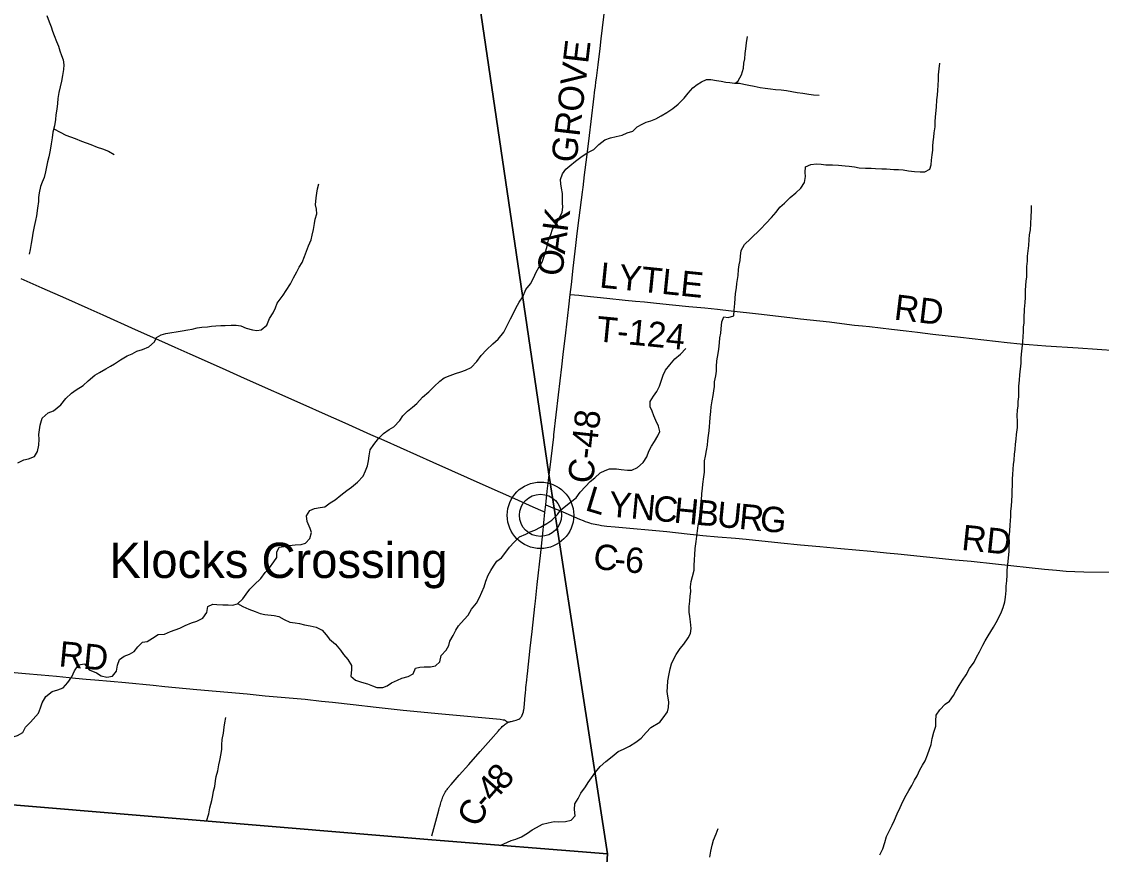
# Model space of a CAD drawing. Extents: x 1442749 to 1756758, y 235267 to 677782.
# Drawn here: x 1583655 to 1596416, y 456494 to 466342 of the extents above; entities that cross this region are included whole.
import ezdxf

# ---------------------------------------------------------------- set-up
doc = ezdxf.new("R2010")
doc.units = 0
for name, color, linetype in [('GM_X_Adjacent_County', 7, 'Continuous'), ('GM_X_County', 7, 'Continuous'), ('GM_X_County_Road', 7, 'Continuous'), ('GM_X_County_Road_Text', 7, 'Continuous'), ('GM_X_Minor_River', 7, 'Continuous'), ('GM_X_Township', 7, 'Continuous'), ('GM_X_Township_Road', 7, 'Continuous'), ('GM_X_Township_Road_Text', 7, 'Continuous'), ('GM_X_Unincorporated', 7, 'Continuous'), ('GM_X_Unincorporated_Location', 7, 'Continuous'), ('GM_X_Unincorporated_Text', 7, 'Continuous')]:
    doc.layers.add(name, color=color, linetype=linetype)

msp = doc.modelspace()

# ---------------------------------------------------------------- linework, layer by layer
at = {"layer": 'GM_X_Adjacent_County'}
msp.add_lwpolyline([(1581670, 454427), (1581739, 457239), (1582867, 457136), (1582883, 457135), (1588502, 456667), (1590579, 456501), (1590479, 454965)], dxfattribs=at)
at = {"layer": 'GM_X_County'}
msp.add_lwpolyline([(1590479, 454965), (1590579, 456501), (1588502, 456667), (1582883, 457135), (1582867, 457136), (1581739, 457239), (1578575, 457541), (1578555, 457536), (1578544, 457534), (1578534, 457533), (1578526, 457533), (1578517, 457534), (1578433, 457542), (1578361, 457549), (1578224, 457561), (1578209, 457562), (1578194, 457563), (1578192, 457563), (1573961, 457874), (1570793, 458137), (1565757, 458561)], dxfattribs=at)
at = {"layer": 'GM_X_County_Road'}
for points in [[(1590139, 463116), (1590152, 463232), (1590174, 463425), (1590206, 463695), (1590222, 463835), (1590245, 464021), (1590283, 464324), (1590287, 464356), (1590290, 464382), (1590309, 464529), (1590335, 464740), (1590365, 464995), (1590385, 465161), (1590422, 465462), (1590426, 465499), (1590431, 465534), (1590437, 465574), (1590443, 465630), (1590448, 465672), (1590467, 465831), (1590491, 466024), (1590505, 466137), (1590553, 466528)], [(1583647, 463303), (1583893, 463195), (1584175, 463070), (1584436, 462953), (1584613, 462875), (1584998, 462701), (1585307, 462564), (1585466, 462494), (1585643, 462414), (1586026, 462243), (1586286, 462126), (1587012, 461803), (1587206, 461715), (1587473, 461597), (1587649, 461517), (1587778, 461460), (1587935, 461392), (1588129, 461305), (1588516, 461133), (1589143, 460854), (1589481, 460701), (1589695, 460603), (1589815, 460551), (1589840, 460540)], [(1589883, 460916), (1589914, 461173), (1589944, 461433), (1589946, 461454), (1590002, 461929), (1590039, 462261), (1590055, 462405), (1590085, 462662), (1590121, 462968), (1590139, 463116)], [(1589850, 460629), (1589868, 460788), (1589883, 460916)], [(1589840, 460540), (1589850, 460629)], [(1589850, 460629), (1589935, 460594)], [(1589935, 460594), (1589986, 460573), (1590017, 460559), (1590148, 460501), (1590250, 460457), (1590290, 460441), (1590315, 460432), (1590344, 460422), (1590368, 460414), (1590386, 460409), (1590410, 460403), (1590433, 460398), (1590452, 460394), (1590477, 460390), (1590507, 460385), (1590539, 460381), (1590572, 460377), (1590670, 460367), (1591281, 460311), (1591519, 460286), (1591705, 460267), (1591885, 460250), (1592091, 460232), (1592218, 460220), (1592629, 460179), (1592861, 460156), (1593087, 460134), (1593335, 460110), (1593691, 460078), (1593877, 460060), (1594011, 460048), (1594690, 459979), (1594876, 459960), (1595166, 459930), (1595744, 459867), (1595884, 459854), (1596002, 459845), (1596104, 459839), (1596209, 459834), (1596521, 459832)], [(1589402, 458054), (1589402, 458054), (1589409, 458057), (1589415, 458060), (1589423, 458062), (1589431, 458065), (1589440, 458067), (1589455, 458071), (1589468, 458073), (1589498, 458080), (1589520, 458088), (1589531, 458094), (1589543, 458102), (1589553, 458112), (1589560, 458120), (1589566, 458128), (1589572, 458140), (1589580, 458159), (1589586, 458178), (1589588, 458190), (1589591, 458204), (1589593, 458224), (1589595, 458240), (1589598, 458266), (1589599, 458288), (1589602, 458313), (1589604, 458332), (1589610, 458406), (1589614, 458443), (1589616, 458469), (1589626, 458556), (1589630, 458600), (1589634, 458631), (1589667, 458932), (1589690, 459131), (1589722, 459427), (1589725, 459457), (1589728, 459487), (1589748, 459686), (1589790, 460064), (1589813, 460289), (1589840, 460540)], [(1588505, 456712), (1588584, 457016), (1588590, 457035), (1588594, 457051), (1588600, 457069), (1588605, 457089), (1588609, 457104), (1588615, 457121), (1588620, 457137), (1588625, 457151), (1588628, 457160), (1588634, 457175), (1588640, 457189), (1588644, 457199), (1588649, 457207), (1588654, 457216), (1588661, 457230), (1588672, 457246), (1588678, 457255), (1588684, 457263), (1588691, 457273), (1588697, 457280), (1588730, 457321), (1588828, 457431), (1588939, 457556), (1589075, 457711), (1589199, 457852), (1589290, 457955), (1589303, 457970), (1589316, 457984), (1589327, 457995), (1589336, 458006), (1589350, 458019), (1589360, 458028), (1589370, 458035), (1589381, 458043), (1589390, 458048), (1589396, 458051), (1589402, 458054)]]:
    msp.add_lwpolyline(points, dxfattribs=at)
at = {"layer": 'GM_X_Minor_River'}
for points in [[(1583953, 466415), (1583982, 466340), (1584006, 466282), (1584021, 466231), (1584040, 466177), (1584067, 466106), (1584089, 466052), (1584106, 465996), (1584125, 465941), (1584147, 465889), (1584152, 465829), (1584149, 465777), (1584138, 465703), (1584125, 465637), (1584095, 465505), (1584084, 465433), (1584080, 465373), (1584071, 465307), (1584060, 465241), (1584057, 465183), (1584042, 465109), (1584025, 465033), (1584016, 464969), (1584003, 464895), (1583992, 464821), (1583975, 464743), (1583962, 464683), (1583949, 464625), (1583938, 464565), (1583921, 464497), (1583897, 464445), (1583878, 464391), (1583861, 464317), (1583854, 464263), (1583853, 464213), (1583842, 464137), (1583831, 464047), (1583818, 463991), (1583803, 463919), (1583786, 463841), (1583779, 463787), (1583767, 463719), (1583754, 463647), (1583743, 463591)], [(1592093, 465615), (1592125, 465643), (1592162, 465711), (1592187, 465791), (1592192, 465849), (1592201, 465903), (1592208, 465965), (1592213, 466021), (1592222, 466093), (1592233, 466165)], [(1592866, 464373), (1592909, 464439), (1592918, 464509), (1592917, 464559), (1592918, 464625), (1592982, 464652), (1593049, 464661), (1593103, 464657), (1593161, 464650), (1593239, 464647), (1593309, 464644), (1593387, 464637), (1593437, 464634), (1593499, 464623), (1593553, 464613), (1593630, 464610), (1593694, 464609), (1593746, 464606), (1593822, 464603), (1593878, 464602), (1593962, 464595), (1594018, 464593), (1594073, 464588), (1594135, 464579), (1594209, 464570), (1594273, 464565), (1594329, 464567), (1594390, 464596), (1594404, 464648), (1594409, 464704), (1594418, 464768), (1594425, 464820), (1594425, 464870), (1594428, 464922), (1594437, 464976), (1594441, 465026), (1594450, 465096), (1594453, 465164), (1594459, 465254), (1594468, 465330), (1594473, 465419), (1594480, 465473), (1594484, 465531), (1594487, 465585), (1594490, 465657), (1594493, 465711), (1594500, 465783), (1594505, 465851)], [(1588969, 462253), (1589036, 462322), (1589085, 462395), (1589150, 462461), (1589224, 462532), (1589288, 462585), (1589354, 462671), (1589403, 462766), (1589434, 462828), (1589467, 462896), (1589494, 462953), (1589537, 463023), (1589578, 463089), (1589613, 463176), (1589670, 463242), (1589703, 463309), (1589738, 463379), (1589771, 463443), (1589806, 463499), (1589831, 463568), (1589846, 463620), (1589861, 463672), (1589882, 463762), (1589911, 463826), (1589930, 463886), (1589975, 463953), (1590004, 464007), (1590043, 464087), (1590050, 464147), (1590048, 464201), (1590047, 464257), (1590046, 464309), (1590037, 464372), (1590029, 464422), (1590024, 464474), (1590047, 464542), (1590086, 464599), (1590136, 464637), (1590203, 464690), (1590278, 464751), (1590345, 464794), (1590418, 464828), (1590477, 464889), (1590548, 464944), (1590616, 464967), (1590683, 464985), (1590751, 465000), (1590811, 465027), (1590878, 465048), (1590929, 465096), (1590987, 465131), (1591038, 465152), (1591092, 465168), (1591149, 465191), (1591215, 465228), (1591280, 465267), (1591351, 465313), (1591416, 465366), (1591487, 465435), (1591532, 465495), (1591589, 465560), (1591639, 465598), (1591690, 465631), (1591748, 465656), (1591799, 465658), (1591867, 465647), (1591923, 465636), (1591977, 465627), (1592027, 465621), (1592081, 465616), (1592139, 465613), (1592189, 465604), (1592251, 465590), (1592313, 465577), (1592385, 465564), (1592441, 465555), (1592507, 465546), (1592565, 465539), (1592633, 465535), (1592693, 465526), (1592757, 465515), (1592819, 465504), (1592887, 465495), (1592960, 465486), (1593014, 465478), (1593082, 465471)], [(1584034, 465074), (1584111, 465036), (1584179, 465001), (1584231, 464978), (1584287, 464959), (1584364, 464930), (1584416, 464907), (1584474, 464888), (1584548, 464859), (1584612, 464837), (1584680, 464810), (1584749, 464769)], [(1585851, 462732), (1585901, 462741), (1585951, 462743), (1586010, 462748), (1586060, 462749), (1586130, 462754), (1586190, 462754), (1586244, 462743), (1586310, 462716), (1586382, 462697), (1586434, 462688), (1586488, 462696), (1586553, 462753), (1586586, 462831), (1586629, 462900), (1586656, 462956), (1586677, 463014), (1586745, 463109), (1586783, 463161), (1586831, 463242), (1586868, 463312), (1586907, 463382), (1586935, 463437), (1586970, 463493), (1586999, 463563), (1587022, 463627), (1587045, 463689), (1587076, 463760), (1587089, 463816), (1587106, 463884), (1587117, 463954), (1587124, 464006), (1587142, 464068), (1587141, 464124), (1587130, 464175), (1587135, 464257), (1587142, 464313), (1587152, 464365), (1587169, 464423)], [(1591197, 458059), (1591238, 458108), (1591287, 458178), (1591301, 458232), (1591304, 458298), (1591293, 458364), (1591286, 458422), (1591287, 458472), (1591294, 458546), (1591309, 458628), (1591320, 458690), (1591335, 458748), (1591359, 458800), (1591390, 458858), (1591437, 458927), (1591482, 458979), (1591533, 459054), (1591560, 459108), (1591567, 459164), (1591562, 459244), (1591551, 459309), (1591545, 459359), (1591544, 459425), (1591551, 459489), (1591558, 459549), (1591565, 459601), (1591559, 459657), (1591568, 459723), (1591583, 459779), (1591602, 459855), (1591603, 459905), (1591608, 459981), (1591613, 460036), (1591616, 460112), (1591627, 460196), (1591636, 460256), (1591651, 460382), (1591664, 460444), (1591671, 460494), (1591678, 460552), (1591685, 460612), (1591691, 460678), (1591695, 460760), (1591701, 460820), (1591706, 460874), (1591719, 460960), (1591724, 461014), (1591726, 461147), (1591737, 461205), (1591750, 461269), (1591760, 461333), (1591765, 461387), (1591774, 461447), (1591781, 461501), (1591783, 461553), (1591788, 461603), (1591791, 461659), (1591800, 461731), (1591803, 461787), (1591816, 461859), (1591828, 461919), (1591835, 461975), (1591842, 462027), (1591845, 462081), (1591858, 462155), (1591866, 462209), (1591867, 462263), (1591870, 462329), (1591889, 462417), (1591896, 462467), (1591901, 462545), (1591908, 462603), (1591917, 462657), (1591923, 462709), (1591930, 462790), (1591953, 462851), (1592005, 462845), (1592072, 462864), (1592075, 462928), (1592084, 463010), (1592089, 463066), (1592091, 463126), (1592102, 463194), (1592109, 463244), (1592122, 463338), (1592129, 463412), (1592136, 463464), (1592149, 463516), (1592150, 463568), (1592158, 463636), (1592200, 463708), (1592271, 463773), (1592386, 463886), (1592454, 463957), (1592519, 464027), (1592574, 464088), (1592617, 464146), (1592671, 464197), (1592740, 464262), (1592805, 464316), (1592866, 464373)], [(1594459, 458012), (1594460, 458074), (1594463, 458139), (1594506, 458202), (1594569, 458270), (1594620, 458307), (1594667, 458372), (1594696, 458426), (1594734, 458492), (1594775, 458553), (1594818, 458619), (1594858, 458691), (1594911, 458766), (1594940, 458828), (1594975, 458890), (1595016, 458967), (1595042, 459021), (1595077, 459077), (1595108, 459130), (1595141, 459182), (1595172, 459238), (1595205, 459294), (1595236, 459361), (1595254, 459413), (1595275, 459479), (1595284, 459535), (1595289, 459613), (1595292, 459665), (1595297, 459729), (1595302, 459797), (1595304, 459856), (1595311, 459924), (1595325, 460076), (1595328, 460136), (1595329, 460188), (1595328, 460250), (1595333, 460316), (1595340, 460390), (1595342, 460440), (1595345, 460494), (1595346, 460551), (1595355, 460611), (1595360, 460743), (1595361, 460793), (1595364, 460861), (1595367, 460935), (1595370, 460987), (1595373, 461051), (1595377, 461103), (1595384, 461157), (1595389, 461228), (1595396, 461282), (1595403, 461346), (1595410, 461406), (1595414, 461460), (1595423, 461544), (1595424, 461612), (1595421, 461686), (1595426, 461746), (1595431, 461800), (1595434, 461850), (1595440, 461906), (1595439, 461979), (1595442, 462033), (1595447, 462103), (1595454, 462165), (1595468, 462305), (1595470, 462357), (1595471, 462411), (1595480, 462479), (1595489, 462555), (1595492, 462619), (1595495, 462675), (1595496, 462727), (1595502, 462780), (1595505, 462836), (1595506, 462940), (1595516, 463020), (1595520, 463080), (1595521, 463162), (1595524, 463222), (1595529, 463272), (1595536, 463324), (1595537, 463445), (1595542, 463511), (1595545, 463567), (1595552, 463633), (1595557, 463695), (1595562, 463765), (1595568, 463819), (1595577, 463881), (1595582, 463949), (1595587, 464037), (1595590, 464105), (1595591, 464169)], [(1583609, 461125), (1583680, 461160), (1583736, 461172), (1583809, 461201), (1583844, 461257), (1583859, 461333), (1583862, 461403), (1583858, 461459), (1583865, 461515), (1583874, 461571), (1583899, 461651), (1583970, 461716), (1584031, 461739), (1584120, 461812), (1584179, 461886), (1584246, 461947), (1584299, 461986), (1584382, 462039), (1584441, 462095), (1584522, 462160), (1584574, 462191), (1584649, 462236), (1584704, 462268), (1584754, 462297), (1584825, 462344), (1584904, 462391), (1584962, 462415), (1585015, 462444), (1585083, 462465), (1585158, 462496), (1585225, 462556), (1585248, 462607), (1585306, 462639), (1585359, 462652), (1585429, 462665), (1585481, 462673), (1585552, 462684), (1585620, 462697), (1585672, 462706), (1585730, 462719), (1585783, 462727), (1585851, 462732)], [(1591085, 461786), (1591082, 461850), (1591124, 461912), (1591161, 461968), (1591192, 462033), (1591213, 462091), (1591236, 462161), (1591265, 462219), (1591316, 462282), (1591375, 462354), (1591442, 462411), (1591505, 462476)], [(1583854, 458166), (1583879, 458229), (1583898, 458287), (1583943, 458363), (1584014, 458420), (1584082, 458441), (1584145, 458464), (1584200, 458528), (1584247, 458593), (1584278, 458665), (1584327, 458735), (1584397, 458746), (1584455, 458677), (1584540, 458642), (1584596, 458607), (1584664, 458590), (1584728, 458603), (1584775, 458661), (1584790, 458733), (1584813, 458799), (1584866, 458840), (1584930, 458863), (1584985, 458893), (1585030, 458950), (1585085, 459004), (1585137, 459013), (1585200, 459050), (1585268, 459093), (1585345, 459100), (1585413, 459128), (1585468, 459151), (1585526, 459168), (1585589, 459201), (1585661, 459231), (1585724, 459252), (1585795, 459287), (1585842, 459355), (1585857, 459427), (1585913, 459452), (1585963, 459449), (1586033, 459446), (1586096, 459447), (1586146, 459441), (1586206, 459458), (1586271, 459517), (1586310, 459573), (1586351, 459629), (1586405, 459680), (1586483, 459755), (1586532, 459829), (1586585, 459884), (1586634, 459954), (1586673, 460005), (1586671, 460069), (1586698, 460127), (1586753, 460137), (1586817, 460146), (1586889, 460153), (1586957, 460160), (1587010, 460175), (1587063, 460231), (1587082, 460299), (1587066, 460349), (1587031, 460430), (1587020, 460496), (1587061, 460559), (1587116, 460583), (1587182, 460598), (1587238, 460605), (1587301, 460651), (1587362, 460688), (1587429, 460741), (1587497, 460796), (1587552, 460838), (1587623, 460897), (1587692, 460966), (1587721, 461028), (1587744, 461090), (1587755, 461148), (1587762, 461208), (1587775, 461278), (1587816, 461343), (1587871, 461413), (1587932, 461472), (1587999, 461517), (1588055, 461551), (1588124, 461624), (1588161, 461682), (1588214, 461737), (1588273, 461783), (1588324, 461826), (1588393, 461901), (1588466, 461966), (1588529, 462026), (1588596, 462091), (1588647, 462130), (1588721, 462156), (1588784, 462181), (1588846, 462202), (1588900, 462219), (1588969, 462253)], [(1586208, 459460), (1586268, 459427), (1586341, 459394), (1586415, 459367), (1586473, 459344), (1586531, 459330), (1586639, 459320), (1586693, 459309), (1586759, 459273), (1586825, 459240), (1586887, 459231), (1586941, 459226), (1586999, 459207), (1587065, 459196), (1587137, 459181), (1587206, 459144), (1587256, 459092), (1587295, 459041), (1587363, 458980), (1587424, 458911), (1587459, 458859), (1587511, 458798), (1587554, 458727), (1587553, 458675), (1587546, 458603), (1587602, 458554), (1587672, 458531), (1587741, 458512), (1587801, 458487), (1587853, 458469), (1587923, 458466), (1587976, 458489), (1588026, 458522), (1588097, 458556), (1588147, 458577), (1588224, 458596), (1588281, 458631), (1588312, 458697), (1588362, 458709), (1588412, 458712), (1588488, 458711), (1588545, 458724), (1588599, 458770), (1588612, 458848), (1588673, 458909), (1588704, 458963), (1588715, 459015), (1588754, 459084), (1588785, 459144), (1588820, 459198), (1588887, 459271), (1588932, 459325), (1588971, 459396), (1589032, 459464), (1589067, 459531), (1589123, 459657), (1589142, 459727), (1589167, 459795), (1589199, 459852), (1589232, 459904), (1589273, 459960), (1589326, 460001), (1589367, 460053), (1589420, 460128), (1589477, 460185), (1589538, 460249), (1589614, 460280), (1589665, 460307), (1589721, 460327), (1589786, 460362), (1589861, 460409), (1589921, 460448), (1589989, 460512), (1590023, 460565), (1590086, 460617), (1590141, 460660), (1590210, 460711), (1590257, 460779), (1590320, 460844), (1590375, 460903), (1590428, 460947), (1590491, 461006), (1590551, 461035), (1590603, 461053), (1590686, 461054), (1590740, 461045), (1590816, 461036), (1590866, 461039), (1590933, 461069), (1591000, 461128), (1591045, 461197), (1591068, 461263), (1591098, 461323), (1591135, 461375), (1591174, 461442), (1591197, 461496), (1591182, 461558), (1591151, 461625), (1591125, 461681), (1591106, 461736), (1591085, 461786)], [(1583009, 457126), (1583033, 457211), (1582998, 457285), (1582988, 457357), (1583007, 457421), (1583048, 457481), (1583112, 457529), (1583165, 457540), (1583223, 457558), (1583293, 457589), (1583356, 457642), (1583389, 457698), (1583435, 457766), (1583478, 457836), (1583541, 457881), (1583607, 457900), (1583668, 457936), (1583700, 458000), (1583759, 458059), (1583854, 458166)], [(1585841, 456889), (1585866, 456972), (1585881, 457044), (1585902, 457130), (1585916, 457192), (1585921, 457242), (1585937, 457298), (1585948, 457364), (1585955, 457416), (1585975, 457482), (1585986, 457552), (1585997, 457606), (1586014, 457686), (1586022, 457740), (1586023, 457790), (1586027, 457854), (1586042, 457928), (1586049, 457998), (1586057, 458048), (1586068, 458112)], [(1589310, 456601), (1589440, 456657), (1589494, 456675), (1589564, 456700), (1589633, 456745), (1589689, 456785), (1589740, 456812), (1589810, 456852), (1589879, 456869), (1589949, 456882), (1590003, 456880), (1590081, 456883), (1590149, 456898), (1590198, 456952), (1590191, 457024), (1590195, 457092), (1590234, 457154), (1590265, 457218), (1590318, 457292), (1590350, 457345), (1590389, 457401), (1590436, 457465), (1590491, 457534), (1590559, 457594), (1590634, 457653), (1590705, 457709), (1590767, 457738), (1590840, 457773), (1590914, 457821), (1590979, 457870), (1591036, 457934), (1591092, 457995), (1591197, 458059)], [(1593798, 456487), (1593833, 456561), (1593858, 456633), (1593877, 456705), (1593916, 456784), (1593942, 456840), (1593971, 456900), (1594004, 456972), (1594038, 457050), (1594071, 457120), (1594108, 457193), (1594141, 457249), (1594177, 457309), (1594206, 457371), (1594239, 457425), (1594271, 457496), (1594304, 457548), (1594335, 457600), (1594361, 457672), (1594386, 457738), (1594403, 457792), (1594418, 457864), (1594436, 457940), (1594459, 458012)], [(1591790, 456461), (1591801, 456533), (1591816, 456603), (1591832, 456663), (1591863, 456737), (1591888, 456801)]]:
    msp.add_lwpolyline(points, dxfattribs=at)
at = {"layer": 'GM_X_Township'}
for points in [[(1590479, 454965), (1590579, 456501), (1589955, 460536), (1589883, 461020), (1588851, 468025), (1588027, 473613), (1587351, 478007), (1587012, 480278), (1582429, 481309), (1581429, 481533), (1582700, 483060), (1583514, 484036), (1583852, 484442), (1586641, 487791), (1589558, 491294), (1589677, 491347), (1594192, 493386), (1600346, 496373)], [(1588851, 468025), (1589883, 461020), (1589955, 460536), (1590579, 456501), (1588502, 456667), (1582883, 457135), (1582867, 457136), (1581739, 457239), (1578575, 457541), (1578555, 457536), (1578544, 457534), (1578534, 457533), (1578526, 457533), (1578517, 457534), (1578433, 457542), (1578361, 457549), (1578224, 457561), (1578209, 457562), (1578194, 457563), (1578192, 457563), (1573961, 457874)]]:
    msp.add_lwpolyline(points, dxfattribs=at)
at = {"layer": 'GM_X_Township_Road'}
for points in [[(1590139, 463116), (1590240, 463106), (1590305, 463100), (1590572, 463072), (1590788, 463050), (1590912, 463038), (1591016, 463027), (1591160, 463012), (1591346, 462994), (1591542, 462973), (1591731, 462957), (1591878, 462940), (1592041, 462921), (1592364, 462887), (1592735, 462843), (1592862, 462829), (1593201, 462790), (1593409, 462765), (1593499, 462754), (1593546, 462749), (1593592, 462744), (1593677, 462735), (1593937, 462706), (1594110, 462685), (1594244, 462669), (1594426, 462645), (1594752, 462610), (1595303, 462549), (1595456, 462533), (1595506, 462529), (1595561, 462524), (1595760, 462510), (1596140, 462485), (1596817, 462438)], [(1583528, 458648), (1583702, 458633), (1583884, 458616), (1584068, 458600), (1584290, 458579), (1584417, 458567), (1584522, 458558), (1584705, 458542), (1584881, 458526), (1585211, 458494), (1585348, 458481), (1585724, 458446), (1586322, 458392), (1586534, 458371), (1586818, 458345), (1587005, 458328), (1587200, 458308), (1587331, 458295), (1587575, 458268), (1587846, 458237), (1588166, 458201), (1588623, 458156), (1589309, 458092), (1589346, 458087), (1589351, 458087), (1589356, 458085), (1589362, 458084), (1589367, 458081), (1589371, 458079), (1589375, 458077), (1589382, 458071), (1589390, 458065), (1589402, 458054)]]:
    msp.add_lwpolyline(points, dxfattribs=at)
at = {"layer": 'GM_X_Unincorporated'}
for radius in [393, 249]:
    msp.add_circle((1589787, 460504), radius, dxfattribs=at)
at = {"layer": 'GM_X_Unincorporated_Location'}
msp.add_line((1589787, 460504), (1589787, 460504), dxfattribs=at)

# ---------------------------------------------------------------- texts
at = {"layer": 'GM_X_County_Road_Text'}
for s, rotation, p in [('GROVE', 83.2782, (1590211, 464665)), ('K', 82.7019, (1590106, 463847)), ('A', 83.3002, (1590075, 463586)), ('O', 83.3074, (1590044, 463323)), ('C-48', 83.8143, (1590407, 460871)), ('L', 343.1563, (1590302, 460568)), ('Y', 355.2589, (1590584, 460490)), ('N', 354.4688, (1590846, 460468)), ('C', 354.4689, (1591109, 460443)), ('H', 354.4696, (1591354, 460419)), ('B', 354.4727, (1591617, 460394)), ('U', 354.4688, (1591862, 460370)), ('R', 354.4668, (1592125, 460345)), ('G', 354.539, (1592371, 460321)), ('RD', 354.047, (1594755, 460096)), ('C', 353.2753, (1590400, 459875)), ('6', 354.8221, (1590776, 459834)), ('-', 354.4026, (1590651, 459846)), ('8', 48.5762, (1589351, 457236)), ('4', 48.6682, (1589230, 457098)), ('C', 66.7653, (1589067, 456802)), ('-', 49.2214, (1589151, 457006))]:
    msp.add_text(s, height=300, rotation=rotation, dxfattribs=at).set_placement(p)
at = {"layer": 'GM_X_Township_Road_Text'}
for s, rotation, p in [('LYTLE', 354.182, (1590477, 463199)), ('RD', 353.1737, (1593957, 462820)), ('T-124', 354.4051, (1590438, 462563)), ('RD', 354.5841, (1584087, 458719))]:
    msp.add_text(s, height=300, rotation=rotation, dxfattribs=at).set_placement(p)
at = {"layer": 'GM_X_Unincorporated_Text'}
msp.add_text('Klocks Crossing', height=417, rotation=0, dxfattribs=at).set_placement((1584692, 459763))

doc.saveas('drawing.dxf')
